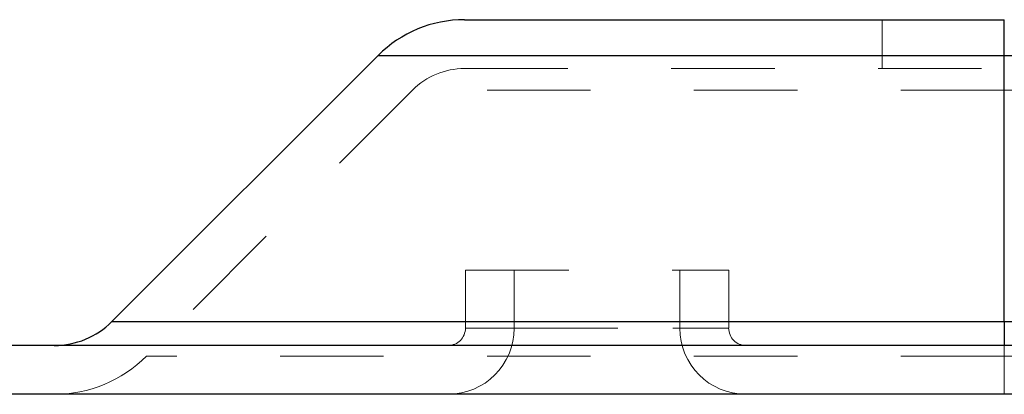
# Model space of a CAD drawing. Header units: inches. Extents: x 1907 to 2452, y -210 to -54.
# Tile 567 of 656: x 1944.625 to 1945.577, y -84.084 to -83.722. Entities that reach past the tile are written whole.
import ezdxf

# ---------------------------------------------------------------- set-up
doc = ezdxf.new("R2010")
doc.units = ezdxf.units.IN
doc.header["$LTSCALE"] = 0.5
doc.header["$MEASUREMENT"] = 0
doc.linetypes.add('HIDDEN', pattern=[0.225, 0.15, -0.075])
doc.layers.add('APP-M-S', color=30, linetype='Continuous')

msp = doc.modelspace()

# ---------------------------------------------------------------- linework, layer by layer
at = {"layer": 'APP-M-S', "linetype": 'Continuous', "lineweight": 25}
for p, q in [((1945.05483, -83.72224), (1945.57674, -83.72224)), ((1944.97132, -83.75683), (1944.71401, -84.01414)), ((1944.97132, -83.75683), (1945.57672, -83.75683)), ((1945.57672, -84.01414), (1945.57673, -83.75683)), ((1945.57672, -83.75683), (1946.18213, -83.75683)), ((1944.71401, -84.01414), (1945.57672, -84.01414)), ((1945.57672, -84.01414), (1946.43943, -84.01414)), ((1964.86806, -84.0372), (1943.60822, -84.0372)), ((1964.86806, -84.08444), (1943.60822, -84.08444))]:
    msp.add_line(p, q, dxfattribs=at)
at = {"layer": 'APP-M-S', "linetype": 'HIDDEN', "lineweight": 18}
for p, q in [((1945.45861, -83.72224), (1945.45861, -83.76948)), ((1945.57672, -83.75683), (1944.97132, -83.75683)), ((1945.57672, -84.01414), (1945.57672, -83.75683)), ((1946.18213, -83.75683), (1945.57672, -83.75683)), ((1945.05483, -83.76948), (1945.57674, -83.76948)), ((1945.00472, -83.79024), (1944.74742, -84.04754)), ((1945.57672, -83.79024), (1945.00472, -83.79024)), ((1945.57672, -83.79024), (1946.14872, -83.79024)), ((1945.57672, -84.04754), (1945.57673, -83.79024)), ((1945.57672, -84.04754), (1945.57672, -83.79024)), ((1945.05578, -83.96444), (1945.31027, -83.96444)), ((1945.05578, -83.96444), (1945.05578, -84.02044)), ((1945.10302, -83.96444), (1945.10302, -84.02044)), ((1945.26302, -84.02044), (1945.26302, -83.96444)), ((1945.31027, -84.02044), (1945.31027, -83.96444)), ((1945.57672, -84.01414), (1944.71401, -84.01414)), ((1945.05621, -84.02044), (1945.30983, -84.02044)), ((1945.10302, -84.02044), (1945.26302, -84.02044)), ((1946.43943, -84.01414), (1945.57672, -84.01414)), ((1945.57672, -84.04754), (1944.74742, -84.04754)), ((1945.57672, -84.04754), (1946.40603, -84.04754))]:
    msp.add_line(p, q, dxfattribs=at)
at = {"layer": 'APP-M-S', "linetype": 'Continuous', "lineweight": 25}
for centre, radius, start, end in [((1945.05483, -83.84035), 0.11811, 90, 135), ((1901.63274, -83.75186), 43.944, 359.993513, 0.038617), ((1944.65834, -83.95846), 0.07874, 270, 315), ((1999.05287, -84.01746), 53.47614, 179.996446, 180.021156)]:
    msp.add_arc(centre, radius, start, end, dxfattribs=at)
at = {"layer": 'APP-M-S', "linetype": 'HIDDEN', "lineweight": 18}
for centre, radius, start, end in [((1989.52071, -83.75186), 43.944, 179.961383, 180.006487), ((1945.05483, -83.84035), 0.07087, 90, 135), ((1971.94312, -83.78726), 26.36641, 179.961383, 180.006487), ((1919.21034, -83.78726), 26.3664, 359.993513, 0.038617), ((1945.03902, -84.02044), 0.064, 270, 0), ((1945.03902, -84.02044), 0.01676, 270, 0), ((1945.32702, -84.02044), 0.064, 180, 270), ((1945.32702, -84.02044), 0.01676, 180, 270), ((1892.10058, -84.01746), 53.47614, 359.978844, 0.003554), ((1944.65834, -83.95846), 0.12598, 270, 315), ((1860.0149, -84.05285), 85.56183, 359.9788442, 0.003554), ((2031.13855, -84.05285), 85.56183, 179.996446, 180.0211558)]:
    msp.add_arc(centre, radius, start, end, dxfattribs=at)

doc.saveas('drawing.dxf')
